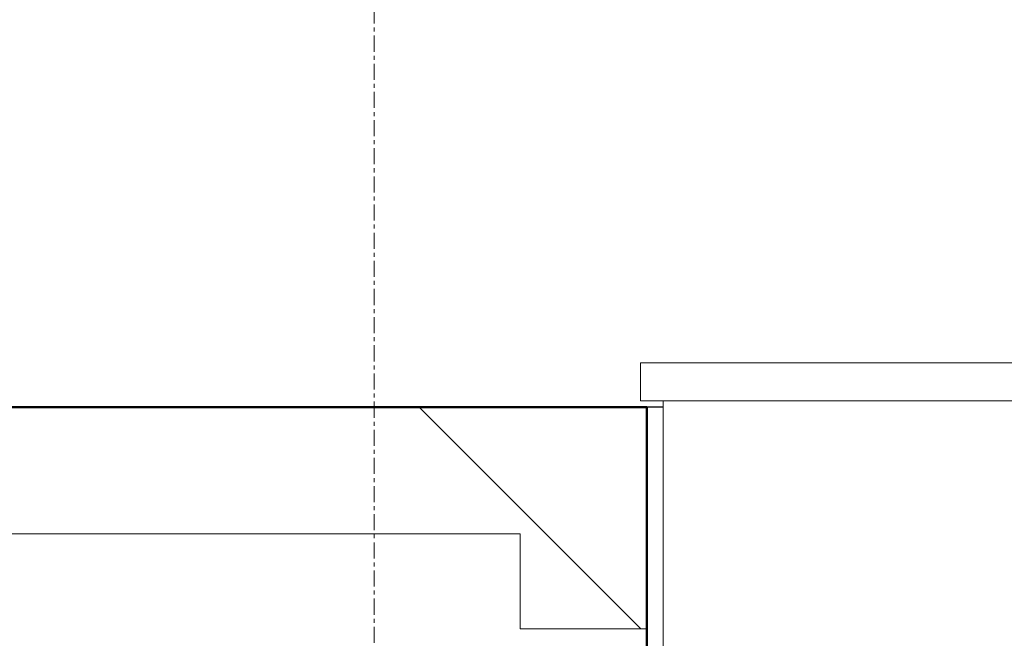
# Model space of a CAD drawing. Header units: millimetres. Extents: x 3625 to 171676, y -65096 to 217166.
# Tile 254 of 656: x 50792 to 51570, y 36396 to 36884. Entities that reach past the tile are written whole.
import ezdxf

# ---------------------------------------------------------------- set-up
doc = ezdxf.new("R2010")
doc.units = ezdxf.units.MM
doc.linetypes.add('stramien', pattern=[22.225, 12.7, -3.175, 3.175, -3.175])
for name, color, linetype, lineweight in [('A-GLAZ', 6, 'Continuous', 18), ('A-WALL', 2, 'Continuous', 25), ('A-WALL-PATT', 2, 'Continuous', 50), ('S-GRID', 1, 'Continuous', 18)]:
    doc.layers.add(name, color=color, linetype=linetype, lineweight=lineweight)

# ---------------------------------------------------------------- blocks, each defined once
blk = doc.blocks.new('31_KA_Houten kozijn metselwerkgevel met draaiend deel verdieping - 31_KA_Houten kozijn metselwerkgevel met draaiend deel verdieping-12073447-Plotview plafond eerste Verdieping - 1 op 100')
at = {"layer": 'A-GLAZ'}
for p, q in [((688.5, 94.9), (688.5, -180.1)), ((-706.5, -180.1), (706.5, -180.1)), ((706.5, -210.1), (706.5, -180.1)), ((706.5, -180.1), (706.5, -180.1)), ((706.5, -210.1), (-706.5, -210.1))]:
    blk.add_line(p, q, dxfattribs=at)

msp = doc.modelspace()

# ---------------------------------------------------------------- hatches: boundary and pattern name
at = {"layer": 'A-WALL-PATT', "lineweight": 18}
h = msp.add_hatch(dxfattribs=at)
h.set_pattern_fill('FP_5', color=256, angle=-45, style=0, pattern_type=2)
h.set_pattern_definition([(315, (46955.4, -7e-11), (-565.685, -565.685), []), (315, (47155.4, -7e-11), (-565.685, -565.685), [])])
h.paths.add_polyline_path([(51287.21, 36403.2), (51287.21, 36578.2), (51072.03, 36578.2), (51072.03, 36478.2), (51187.21, 36478.2), (51187.21, 36403.2)], flags=0)
h.paths.add_polyline_path([(52790.21, 36403.2), (52790.21, 36478.2), (53020.54, 36478.2), (53020.54, 36403.2), (53120.54, 36403.2), (53120.54, 36578.2), (52690.21, 36578.2), (52690.21, 36403.2)], flags=0)
h.paths.add_polyline_path([(54523.54, 36403.2), (54623.54, 36403.2), (54623.54, 36478.2), (54853.87, 36478.2), (54853.87, 36403.2), (54953.87, 36403.2), (54953.87, 36578.2), (54523.54, 36578.2), (54523.54, 36444.36)], flags=0)
h.paths.add_polyline_path([(56687.21, 36403.2), (56787.21, 36403.2), (56787.21, 36578.2), (56356.87, 36578.2), (56356.87, 36403.2), (56456.87, 36403.2), (56456.87, 36478.2), (56687.21, 36478.2), (56687.21, 36444.36)], flags=0)
h.paths.add_polyline_path([(58290.21, 36403.2), (58290.21, 36478.2), (58520.54, 36478.2), (58520.54, 36403.2), (58620.54, 36403.2), (58620.54, 36578.2), (58190.21, 36578.2), (58190.21, 36403.2)], flags=0)
h.paths.add_polyline_path([(60023.54, 36403.2), (60123.54, 36403.2), (60123.54, 36478.2), (60353.87, 36478.2), (60353.87, 36403.2), (60453.87, 36403.2), (60453.87, 36578.2), (60023.54, 36578.2), (60023.54, 36444.36)], flags=0)
h.paths.add_polyline_path([(62187.2, 36403.2), (62287.2, 36403.2), (62287.2, 36578.2), (61856.87, 36578.2), (61856.87, 36403.2), (61956.87, 36403.2), (61956.87, 36478.2), (62187.2, 36478.2), (62187.2, 36444.36)], flags=0)
h.paths.add_polyline_path([(63690.2, 36403.2), (63790.2, 36403.2), (63790.2, 36478.2), (64020.53, 36478.2), (64020.53, 36403.2), (64120.53, 36403.2), (64120.53, 36578.2), (63690.2, 36578.2), (63690.2, 36444.36)], flags=0)
h.paths.add_polyline_path([(65523.53, 36403.2), (65623.53, 36403.2), (65623.53, 36478.2), (67842.02, 36478.2), (67842.02, 36578.2), (65523.53, 36578.2), (65523.53, 36444.36)], flags=0)

# ---------------------------------------------------------------- linework, layer by layer
at = {"layer": 'A-WALL', "lineweight": 50}
for p, q in [((50322.03, 36578.2), (51287.21, 36578.2)), ((51287.21, 36578.2), (51287.21, 36228.2))]:
    msp.add_line(p, q, dxfattribs=at)
at = {"layer": 'A-WALL'}
msp.add_line((51300.21, 36578.2), (51287.21, 36578.2), dxfattribs=at)
at = {"layer": 'A-WALL', "lineweight": 18}
for p, q in [((50422.03, 36478.2), (51187.21, 36478.2)), ((51187.21, 36478.2), (51187.21, 36403.2)), ((51287.21, 36403.2), (51187.21, 36403.2))]:
    msp.add_line(p, q, dxfattribs=at)
at = {"layer": 'S-GRID', "linetype": 'stramien'}
msp.add_line((51072.03, 41627.65), (51072.03, -3246.73), dxfattribs=at)

# ---------------------------------------------------------------- block references
at = {"layer": 'A-GLAZ', "lineweight": 25, "rotation": 180}
msp.add_blockref('31_KA_Houten kozijn metselwerkgevel met draaiend deel verdieping - 31_KA_Houten kozijn metselwerkgevel met draaiend deel verdieping-12073447-Plotview plafond eerste Verdieping - 1 op 100', (51988.71, 36403.2), dxfattribs=at)

doc.saveas('drawing.dxf')
